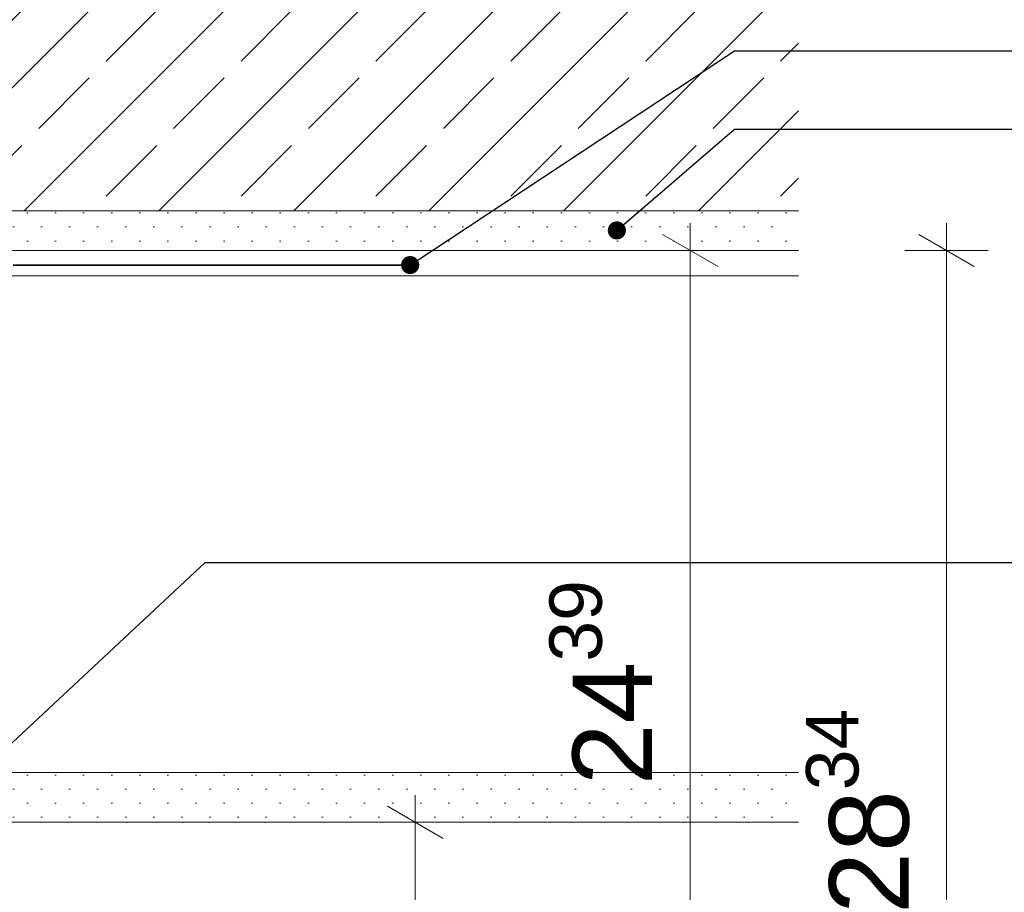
# Model space of a CAD drawing. Header units: metres. Extents: x -4 to 99, y -11 to 17.
# Tile 724 of 747: x 83.887 to 84.135, y -10.131 to -9.911. Entities that reach past the tile are written whole.
import ezdxf

# ---------------------------------------------------------------- set-up
doc = ezdxf.new("R2010")
doc.units = ezdxf.units.M
doc.header["$MEASUREMENT"] = 0
doc.linetypes.add('Strichlinie eng', pattern=[0.11499999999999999, 0.07500000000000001, -0.03999999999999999])
for name, color, linetype in [('152 - Bemaßung_ Beschriftung.Ausbau', 7, 'Continuous'), ('301 - Elemente.Linie', 7, 'Continuous'), ('603 - Struktur.Bodenplatte_ Decke Roh', 7, 'Continuous'), ('Neubau_651 - Abdeckung.Decke abgehängt_ bekleidet', 7, 'Continuous')]:
    doc.layers.add(name, color=color, linetype=linetype)
doc.styles.add('ERSTELLTER_STIL_2', font='txt')
doc.dimstyles.new('ERSTELLTER_STIL__15', dxfattribs={"dimtxt": 0.02, "dimasz": 0.01064, "dimexe": 0.18, "dimexo": 0.0625, "dimgap": 0, "dimtad": 1, "dimzin": 0, "dimdsep": 46, "dimtxsty": 'ERSTELLTER_STIL_2', "dimblk": 'ARROWHEAD_2', "dimblk1": 'ARROWHEAD_2', "dimblk2": 'ARROWHEAD_2', "dimcen": 0.09, "dimse1": 1, "dimse2": 1, "dimclrd": 7, "dimclre": 7, "dimclrt": 7, "dimazin": 0, "dimtfac": 1, "dimtdec": 4, "dimtmove": 0, "dimatfit": 3, "dimfxl": 1, "dimtolj": 1, "dimtzin": 0, "dimarcsym": 0})
doc.dimstyles.new('ERSTELLTER_STIL__5', dxfattribs={"dimtxt": 0.18, "dimasz": 0.00912, "dimexe": 0.18, "dimexo": 0.0625, "dimgap": 0, "dimtad": 0, "dimtih": 1, "dimtoh": 1, "dimdec": 4, "dimzin": 0, "dimdsep": 46, "dimcen": 0.09, "dimadec": 0, "dimazin": 0, "dimtfac": 1, "dimtdec": 4, "dimtmove": 0, "dimatfit": 3, "dimldrblk": 'ARROWHEAD_11', "dimfxl": 1, "dimtolj": 1, "dimtzin": 0, "dimarcsym": 0})
pattern_1 = [(45, (77.72272913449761, -19.65428605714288), (-0.003535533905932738, 0.003535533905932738), [0, -0.005000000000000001])]

# ---------------------------------------------------------------- blocks, each defined once
blk = doc.blocks.new('*D695', base_point=(77.72272913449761, -19.65428605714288))
at = {"layer": '152 - Bemaßung_ Beschriftung.Ausbau', "color": 7, "linetype": 'Continuous', "lineweight": 5}
for p, q in [((84.11996786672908, -9.969286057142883), (84.11996786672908, -9.962440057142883)), ((84.12696786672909, -9.973327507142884), (84.11296786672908, -9.965244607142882)), ((84.13046786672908, -9.969286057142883), (84.10946786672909, -9.969286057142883)), ((84.11996786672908, -10.25264553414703), (84.11996786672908, -9.969286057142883)), ((84.11296786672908, -10.24860408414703), (84.12696786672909, -10.25668698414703)), ((84.13046786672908, -10.25264553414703), (84.10946786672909, -10.25264553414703))]:
    blk.add_line(p, q, dxfattribs=at)
at = {"layer": '152 - Bemaßung_ Beschriftung.Ausbau', "color": 7, "lineweight": 5, "insert": (84.11629696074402, -10.13615989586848), "char_height": 0.02, "attachment_point": 7, "rotation": 90, "style": 'ERSTELLTER_STIL_2'}
blk.add_mtext('\\A1;{\\pql;\\fArial|b0|i0|c0|p38;28\\fArial|b0|i0|c0|p38;\\A1{\\H.66x;\\S34^  ;}}', dxfattribs=at)
blk = doc.blocks.new('ARROWHEAD_2')
at = {"color": 0, "linetype": 'Continuous', "lineweight": 0}
for p, q in [((-0.3781315, -0.655), (0.3781315, 0.655)), ((0, 0), (-1, 0))]:
    blk.add_line(p, q, dxfattribs=at)
blk = doc.blocks.new('*D711', base_point=(77.72272913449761, -19.65428605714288))
at = {"layer": '152 - Bemaßung_ Beschriftung.Ausbau', "color": 7, "linetype": 'Continuous', "lineweight": 5}
for p, q in [((84.05549458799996, -9.969286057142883), (84.05549458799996, -9.962440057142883)), ((84.06249458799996, -9.973327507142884), (84.04849458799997, -9.965244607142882)), ((84.06599458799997, -9.969286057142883), (84.04499458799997, -9.969286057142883)), ((84.05549458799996, -10.21314553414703), (84.05549458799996, -9.969286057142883)), ((84.04849458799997, -10.20910408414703), (84.06249458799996, -10.21718698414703)), ((84.06599458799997, -10.21314553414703), (84.04499458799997, -10.21314553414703))]:
    blk.add_line(p, q, dxfattribs=at)
at = {"layer": '152 - Bemaßung_ Beschriftung.Ausbau', "color": 7, "lineweight": 5, "char_height": 0.02, "attachment_point": 7, "rotation": 90, "style": 'ERSTELLTER_STIL_2'}
for s, insert in [('\\A1;{\\pql;\\fArial|b0|i0|c0|p38;24\\fArial|b0|i0|c0|p38;\\A1{\\H.66x;\\S39^  ;}}', (84.05172082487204, -10.10381284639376)), ('\\A1;{\\pql;\\fArial|b0|i0|c0|p38;2\\fArial|b0|i0|c0|p38;\\A1{\\H.66x;\\S7^  ;}}', (84.05149453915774, -10.20909953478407))]:
    blk.add_mtext(s, dxfattribs=dict(at, insert=insert))
blk = doc.blocks.new('*D713', base_point=(77.72272913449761, -19.65428605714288))
at = {"layer": '152 - Bemaßung_ Beschriftung.Ausbau', "color": 7, "linetype": 'Continuous', "lineweight": 5}
for p, q in [((83.98631166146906, -10.11314553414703), (83.98631166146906, -10.10629953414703)), ((83.99331166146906, -10.11718698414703), (83.97931166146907, -10.10910408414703)), ((83.99681166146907, -10.11314553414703), (83.97581166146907, -10.11314553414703)), ((83.98631166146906, -10.21314553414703), (83.98631166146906, -10.11314553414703)), ((83.97931166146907, -10.20910408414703), (83.99331166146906, -10.21718698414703)), ((83.99681166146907, -10.21314553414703), (83.97581166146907, -10.21314553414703)), ((83.98631166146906, -10.21999153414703), (83.98631166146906, -10.21314553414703))]:
    blk.add_line(p, q, dxfattribs=at)
at = {"layer": '152 - Bemaßung_ Beschriftung.Ausbau', "color": 7, "lineweight": 5, "insert": (83.98231166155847, -10.17832273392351), "char_height": 0.02, "attachment_point": 7, "rotation": 90, "style": 'ERSTELLTER_STIL_2'}
blk.add_mtext('\\A1;{\\pql;\\fArial|b0|i0|c0|p38;10}', dxfattribs=at)
blk = doc.blocks.new('ARROWHEAD_11')
at = {"color": 0, "linetype": 'Continuous', "lineweight": 0}
blk.add_line((0, 0), (-1, 0), dxfattribs=at)
at = {"color": 0, "linetype": 'Continuous', "lineweight": 0, "const_width": 0.25, "flags": 128}
blk.add_lwpolyline([(-0.125, 0, 1), (0.125, 0, 1)], format="xyb", close=True, dxfattribs=at)

msp = doc.modelspace()

# ---------------------------------------------------------------- hatches: boundary and pattern name
at = {"layer": '603 - Struktur.Bodenplatte_ Decke Roh', "linetype": 'Continuous', "lineweight": 5}
h = msp.add_hatch(dxfattribs=at)
h.set_pattern_fill('Beton__Stahlbeton_0004', style=0, pattern_type=2)
h.set_pattern_definition([(44.99999999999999, (77.72272913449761, -19.65428605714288), (-0.01697056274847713, 0.01697056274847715), []), (44.99999999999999, (77.71424385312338, -19.64580077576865), (-0.01697056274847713, 0.01697056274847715), [0.018, -0.005999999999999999])])
h.paths.add_polyline_path([(82.91271139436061, -9.959286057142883), (83.13271138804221, -9.959286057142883), (83.51271138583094, -9.959286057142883), (83.7327114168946, -9.959286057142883), (84.08271143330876, -9.959286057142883), (84.08271143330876, -9.709286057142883), (82.4232113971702, -9.709286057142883), (82.4232113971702, -9.959286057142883)])
h = msp.add_hatch(dxfattribs=at)
h.set_pattern_fill('Gips_0004', style=0, pattern_type=2)
h.set_pattern_definition(pattern_1)
h.paths.add_polyline_path([(83.73271142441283, -9.9592860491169), (83.73271142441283, -9.969286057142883), (84.08271143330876, -9.969286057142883), (84.08271143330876, -9.9592860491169)])
at = {"layer": 'Neubau_651 - Abdeckung.Decke abgehängt_ bekleidet', "linetype": 'Continuous', "lineweight": 5}
h = msp.add_hatch(dxfattribs=at)
h.set_pattern_fill('Gips_0004', style=0, pattern_type=2)
h.set_pattern_definition(pattern_1)
h.paths.add_polyline_path([(83.73271141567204, -10.11314553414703), (84.08271143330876, -10.11314553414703), (84.08271143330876, -10.10064553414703), (83.73271141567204, -10.10064553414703)])

# ---------------------------------------------------------------- linework, layer by layer
at = {"layer": '301 - Elemente.Linie', "color": 92, "linetype": 'Strichlinie eng', "lineweight": 35, "ltscale": 0.2, "true_color": 0x00be00, "flags": 128}
msp.add_lwpolyline([(83.73515593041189, -10.02296269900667), (83.73515593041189, -9.972962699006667), (84.08271143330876, -9.972962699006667)], dxfattribs=at)
at = {"layer": '301 - Elemente.Linie', "color": 1, "linetype": 'Continuous', "lineweight": 13, "flags": 128}
for points in [[(84.08271143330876, -10.10064553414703), (83.74158038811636, -10.10064553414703), (83.74158038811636, -9.97564553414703), (84.08271143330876, -9.97564553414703)], [(84.08271143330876, -10.11314553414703), (83.73271141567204, -10.11314553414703), (83.73271141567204, -10.10064553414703), (84.08271143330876, -10.10064553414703)]]:
    msp.add_lwpolyline(points, dxfattribs=at)
at = {"layer": '603 - Struktur.Bodenplatte_ Decke Roh', "color": 7, "linetype": 'Continuous', "lineweight": 5}
for p, q in [((84.08271143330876, -9.969286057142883), (83.73271142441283, -9.969286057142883)), ((84.08271143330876, -9.969286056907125), (83.77221141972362, -9.969286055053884))]:
    msp.add_line(p, q, dxfattribs=at)
at = {"layer": '603 - Struktur.Bodenplatte_ Decke Roh', "color": 7, "linetype": 'Continuous', "lineweight": 13, "flags": 128}
msp.add_lwpolyline([(84.08271143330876, -9.959286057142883), (83.7327114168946, -9.959286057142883), (83.72271138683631, -9.959286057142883), (83.52271138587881, -9.959286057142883), (83.51271138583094, -9.959286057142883), (83.13271138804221, -9.959286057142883), (83.12271138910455, -9.959286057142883), (82.92271138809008, -9.959286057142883), (82.91271139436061, -9.959286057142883), (82.4232113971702, -9.959286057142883)], dxfattribs=at)

# ---------------------------------------------------------------- dimensions: what is measured, and where the dimension line sits
at = {"layer": '152 - Bemaßung_ Beschriftung.Ausbau', "color": 7, "linetype": 'Continuous', "lineweight": 5}
for base, p1, p2, picture, middle in [((84.05549458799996, -9.969286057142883), (84.08271143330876, -10.21314553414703), (84.08271143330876, -9.969286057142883), '*D711', (84.04149458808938, -10.05393044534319)), ((84.11996786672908, -9.969286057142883), (84.08271143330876, -10.25264553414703), (84.08271143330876, -9.969286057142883), '*D695', (84.10596786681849, -10.08627749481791)), ((83.98631166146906, -10.11314553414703), (83.98998807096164, -10.21314553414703), (84.08271143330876, -10.11314553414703), '*D713', (83.97231166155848, -10.16307563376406))]:
    dim = msp.add_linear_dim(base=base, p1=p1, p2=p2, angle=90, dimstyle='ERSTELLTER_STIL__15', dxfattribs=at)
    dim.commit()
    dim.dimension.update_dxf_attribs({"geometry": picture, "text_midpoint": middle, "dimtype": 160, "text_rotation": 90})

# ---------------------------------------------------------------- leaders
at = {"layer": '152 - Bemaßung_ Beschriftung.Ausbau', "color": 7, "linetype": 'Continuous', "lineweight": 9, "annotation_type": 0, "has_hookline": 1, "hookline_direction": 0}
for points, text_width in [([(83.73764817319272, -10.09374743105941), (83.86111897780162, -9.71070285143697), (84.15624147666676, -9.71070285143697)], 0.20025), ([(83.82107556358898, -10.01393100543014), (83.9484639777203, -9.75988149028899), (84.15624147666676, -9.75988149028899)], 0.259542), ([(83.98501166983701, -9.972962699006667), (84.06660280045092, -9.919065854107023), (84.14882047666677, -9.919065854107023)], 0.329652), ([(84.03701932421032, -9.964249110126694), (84.06660280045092, -9.938779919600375), (84.15624147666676, -9.938779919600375)], 0.274248), ([(83.87246976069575, -10.10466425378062), (83.93341977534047, -10.0478285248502), (84.15624147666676, -10.0478285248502)], 0.171594)]:
    msp.add_leader(points, dimstyle='ERSTELLTER_STIL__5', dxfattribs=dict(at, text_width=text_width))

doc.saveas('drawing.dxf')
